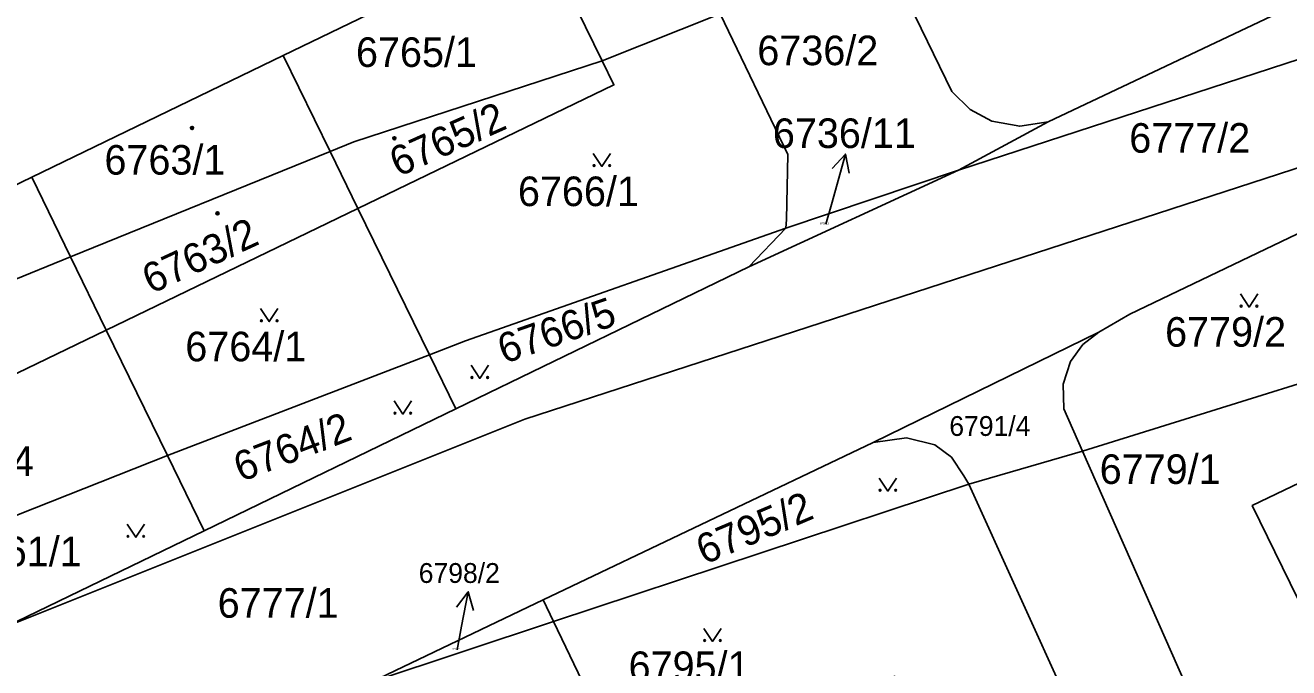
# Model space of a CAD drawing. Extents: x -596233 to -595156, y -1161235 to -1159375.
# Drawn here: x -595503 to -595430.3, y -1159973.1 to -1159936.2 of the extents above; entities that cross this region are included whole.
import ezdxf

# ---------------------------------------------------------------- set-up
doc = ezdxf.new("R2010")
doc.units = 0
for name, color, linetype in [('KN_KULTURY', 7, 'Continuous'), ('KN_PARC_CIS_POM', 7, 'Continuous'), ('KN_PARC_CIS_POZ', 7, 'Continuous'), ('KN_PARC_CIS_STAV', 7, 'Continuous'), ('KN_PARC_PLOCHA', 7, 'Continuous'), ('PARC_C_SIPKA', 7, 'Continuous'), ('parcely_l', 7, 'Continuous')]:
    doc.layers.add(name, color=color, linetype=linetype)

msp = doc.modelspace()

# ---------------------------------------------------------------- linework, layer by layer
at = {"layer": 'KN_KULTURY'}
for points in [[(-595470.3218, -1159943.5816), (-595469.8218, -1159944.3316), (-595469.3218, -1159943.5816)], [(-595433.1218, -1159951.6616), (-595432.6218, -1159952.4116), (-595432.1218, -1159951.6616)], [(-595489.4418, -1159952.5016), (-595488.9418, -1159953.2516), (-595488.4418, -1159952.5016)], [(-595477.3418, -1159955.7616), (-595476.8418, -1159956.5116), (-595476.3418, -1159955.7616)], [(-595481.7618, -1159957.8116), (-595481.2618, -1159958.5616), (-595480.7618, -1159957.8116)], [(-595453.8818, -1159962.2416), (-595453.3818, -1159962.9916), (-595452.8818, -1159962.2416)], [(-595497.1118, -1159964.8916), (-595496.6118, -1159965.6416), (-595496.1118, -1159964.8916)], [(-595463.9618, -1159970.8816), (-595463.4618, -1159971.6316), (-595462.9618, -1159970.8816)]]:
    msp.add_lwpolyline(points, dxfattribs=at)
for centre, radius in [((-595493.38, -1159942.12), 0.09), ((-595493.38, -1159942.12), 0.0398), ((-595481.75, -1159942.71), 0.09), ((-595481.75, -1159942.71), 0.0398), ((-595470.272, -1159944.2814), 0.05), ((-595469.3726, -1159944.2814), 0.05), ((-595491.92, -1159947.03), 0.09), ((-595491.92, -1159947.03), 0.0398), ((-595433.072, -1159952.3614), 0.05), ((-595432.1726, -1159952.3614), 0.05), ((-595489.392, -1159953.2014), 0.05), ((-595488.4926, -1159953.2014), 0.05), ((-595477.292, -1159956.4614), 0.05), ((-595476.3926, -1159956.4614), 0.05), ((-595481.712, -1159958.5114), 0.05), ((-595480.8126, -1159958.5114), 0.05), ((-595453.832, -1159962.9414), 0.05), ((-595452.9326, -1159962.9414), 0.05), ((-595497.062, -1159965.5914), 0.05), ((-595496.1626, -1159965.5914), 0.05), ((-595463.912, -1159971.5814), 0.05), ((-595463.0126, -1159971.5814), 0.05)]:
    msp.add_circle(centre, radius, dxfattribs=at)
at = {"layer": 'KN_PARC_PLOCHA'}
for points in [[(-595375.88, -1159920.59), (-595449.32, -1159944.55), (-595444.16, -1159941.77), (-595428.49, -1159934.33), (-595414, -1159927.46), (-595388.09, -1159915.16), (-595384.19, -1159911.65), (-595383.13, -1159909.21), (-595381.45, -1159908.86)], [(-595372.85, -1159926.97), (-595373.49, -1159927.19), (-595375.16, -1159925.65), (-595379.4, -1159924.66), (-595383.44, -1159925.94), (-595394.75, -1159931.37), (-595405.34, -1159936.45), (-595474.25, -1159958.85), (-595504.05, -1159970.78), (-595492.69, -1159965.27), (-595478.22, -1159958.26), (-595461.37, -1159950.1), (-595449.32, -1159944.55), (-595375.88, -1159920.59)], [(-595463.02, -1159935.55), (-595469.81, -1159938.25), (-595471.25, -1159935.33), (-595469.86, -1159934.65), (-595472.47, -1159929.13), (-595471.59, -1159928.73), (-595474.1, -1159923.56), (-595469.18, -1159922.5), (-595468.54, -1159923.84), (-595467.74, -1159925.73)], [(-595472.47, -1159929.13), (-595473.96, -1159929.8), (-595473.45, -1159930.84), (-595488.15, -1159937.96), (-595502.59, -1159944.95), (-595516.8, -1159951.83), (-595518.3, -1159949.21), (-595518.61, -1159948.67), (-595504.25, -1159941.55), (-595506.86, -1159936.19), (-595492.02, -1159929.22), (-595478.01, -1159924.4), (-595474.1, -1159923.56), (-595471.59, -1159928.73)], [(-595428.49, -1159934.33), (-595444.16, -1159941.77), (-595445.8, -1159942.02), (-595447.41, -1159941.73), (-595448.66, -1159941.06), (-595449.71, -1159940.02), (-595452.86, -1159933.51), (-595453.51, -1159932.36), (-595432.63, -1159925.49)], [(-595469.81, -1159938.25), (-595484.08, -1159942.91), (-595485.45, -1159943.47), (-595488.15, -1159937.96), (-595473.45, -1159930.84), (-595473.96, -1159929.8), (-595472.47, -1159929.13), (-595469.86, -1159934.65), (-595471.25, -1159935.33)], [(-595444.16, -1159941.77), (-595449.32, -1159944.55), (-595459.24, -1159947.88), (-595459.21, -1159947.38), (-595459.13, -1159943.64), (-595463.02, -1159935.55), (-595453.51, -1159932.36), (-595452.86, -1159933.51), (-595449.71, -1159940.02), (-595448.66, -1159941.06), (-595447.41, -1159941.73), (-595445.8, -1159942.02)], [(-595459.24, -1159947.88), (-595477.66, -1159954.36), (-595479.74, -1159955.16), (-595483.85, -1159946.75), (-595469.13, -1159939.64), (-595469.81, -1159938.25), (-595463.02, -1159935.55), (-595459.13, -1159943.64), (-595459.21, -1159947.38)], [(-595408.92, -1159938.17), (-595423.44, -1159945.13), (-595439.48, -1159952.82), (-595441.25, -1159953.85), (-595454.23, -1159960.2), (-595473.19, -1159969.25), (-595483.05, -1159973.95), (-595519.48, -1159988.32), (-595524.46, -1159978.54), (-595524.29, -1159978.48), (-595523.25, -1159978.08), (-595523.01, -1159978.23), (-595520.76, -1159978.43), (-595517.35, -1159977.22), (-595504.05, -1159970.78), (-595474.25, -1159958.85), (-595405.34, -1159936.45)], [(-595485.45, -1159943.47), (-595500.36, -1159949.53), (-595502.59, -1159944.95), (-595488.15, -1159937.96)], [(-595483.85, -1159946.75), (-595485.45, -1159943.47), (-595484.08, -1159942.91), (-595469.81, -1159938.25), (-595469.13, -1159939.64)], [(-595483.85, -1159946.75), (-595498.31, -1159953.74), (-595500.36, -1159949.53), (-595485.45, -1159943.47)], [(-595500.36, -1159949.53), (-595515.02, -1159955.5), (-595516.8, -1159951.83), (-595502.59, -1159944.95)], [(-595461.37, -1159950.1), (-595459.24, -1159947.88), (-595449.32, -1159944.55)], [(-595419.46, -1159953.6), (-595442.19, -1159960.7), (-595443.26, -1159958.27), (-595443.3, -1159956.84), (-595442.88, -1159955.54), (-595442.18, -1159954.57), (-595441.25, -1159953.85), (-595439.48, -1159952.82), (-595423.44, -1159945.13)], [(-595479.74, -1159955.16), (-595494.8, -1159960.95), (-595498.31, -1159953.74), (-595483.85, -1159946.75)], [(-595461.37, -1159950.1), (-595478.22, -1159958.26), (-595479.74, -1159955.16), (-595477.66, -1159954.36), (-595459.24, -1159947.88)], [(-595498.31, -1159953.74), (-595512.54, -1159960.61), (-595515.02, -1159955.5), (-595500.36, -1159949.53)], [(-595494.8, -1159960.95), (-595518.77, -1159970.43), (-595509.84, -1159966.19), (-595512.54, -1159960.61), (-595498.31, -1159953.74)], [(-595442.19, -1159960.7), (-595448.72, -1159962.6), (-595449.01, -1159962.12), (-595449.73, -1159961.04), (-595450.69, -1159960.33), (-595452.32, -1159959.93), (-595454.23, -1159960.2), (-595441.25, -1159953.85), (-595442.18, -1159954.57), (-595442.88, -1159955.54), (-595443.3, -1159956.84), (-595443.26, -1159958.27)], [(-595417.8, -1159956.81), (-595432.44, -1159963.82), (-595428.07, -1159972.75), (-595413.48, -1159965.72), (-595409.07, -1159975.25), (-595411.19, -1159976.26), (-595413.31, -1159971.68), (-595422.35, -1159975.88), (-595424.66, -1159976.83), (-595425.58, -1159977.28), (-595432.99, -1159981.22), (-595434.3, -1159978.56), (-595442.19, -1159960.7), (-595419.46, -1159953.6)], [(-595478.22, -1159958.26), (-595492.69, -1159965.27), (-595494.8, -1159960.95), (-595479.74, -1159955.16)], [(-595413.48, -1159965.72), (-595428.07, -1159972.75), (-595432.44, -1159963.82), (-595417.8, -1159956.81)], [(-595448.72, -1159962.6), (-595472.6, -1159970.49), (-595473.19, -1159969.25), (-595454.23, -1159960.2), (-595452.32, -1159959.93), (-595450.69, -1159960.33), (-595449.73, -1159961.04), (-595449.01, -1159962.12)], [(-595492.69, -1159965.27), (-595504.05, -1159970.78), (-595523.25, -1159978.08), (-595524.8, -1159977.15), (-595526.18, -1159975.16), (-595526.84, -1159973.26), (-595518.77, -1159970.43), (-595494.8, -1159960.95)], [(-595422.35, -1159975.88), (-595419, -1159989.33), (-595442.27, -1159996.78), (-595449.08, -1159988.8), (-595438.96, -1159984.02), (-595440.16, -1159981.45), (-595448.72, -1159962.6), (-595442.19, -1159960.7), (-595434.3, -1159978.56), (-595432.99, -1159981.22), (-595425.58, -1159977.28), (-595424.66, -1159976.83)], [(-595449.08, -1159988.8), (-595451.37, -1159984.08), (-595448.46, -1159982.7), (-595447.15, -1159982.08), (-595450.54, -1159975.94), (-595451.57, -1159976.45), (-595452.99, -1159973.63), (-595467.66, -1159980.78), (-595472.6, -1159970.49), (-595448.72, -1159962.6), (-595440.16, -1159981.45), (-595438.96, -1159984.02)], [(-595472.6, -1159970.49), (-595483.05, -1159973.95), (-595473.19, -1159969.25)], [(-595467.66, -1159980.78), (-595482.13, -1159987.84), (-595487.71, -1159976.17), (-595483.05, -1159973.95), (-595472.6, -1159970.49)]]:
    msp.add_lwpolyline(points, close=True, dxfattribs=at)
at = {"layer": 'PARC_C_SIPKA'}
for points in [[(-595456.95, -1159947.65), (-595456.63, -1159946.51), (-595455.8267, -1159943.6195)], [(-595456.5762, -1159944.4491), (-595455.8267, -1159943.6195), (-595455.6127, -1159944.7169)], [(-595478.1871, -1159969.6629), (-595477.5046, -1159968.7773), (-595477.2056, -1159969.8546)], [(-595478.15, -1159972.11), (-595477.89, -1159970.75), (-595477.5046, -1159968.7773)]]:
    msp.add_lwpolyline(points, dxfattribs=at)
at = {"layer": 'parcely_l'}
for points in [[(-595449.32, -1159944.55), (-595375.88, -1159920.59)], [(-595472.47, -1159929.13), (-595473.96, -1159929.8), (-595473.45, -1159930.84), (-595488.15, -1159937.96)], [(-595469.81, -1159938.25), (-595471.25, -1159935.33), (-595469.86, -1159934.65), (-595472.47, -1159929.13)], [(-595453.51, -1159932.36), (-595452.86, -1159933.51), (-595449.71, -1159940.02), (-595448.66, -1159941.06), (-595447.41, -1159941.73), (-595445.8, -1159942.02), (-595444.16, -1159941.77)], [(-595428.49, -1159934.33), (-595444.16, -1159941.77)], [(-595469.81, -1159938.25), (-595463.02, -1159935.55)], [(-595463.02, -1159935.55), (-595459.13, -1159943.64), (-595459.21, -1159947.38), (-595459.24, -1159947.88)], [(-595504.05, -1159970.78), (-595474.25, -1159958.85), (-595405.34, -1159936.45)], [(-595502.59, -1159944.95), (-595488.15, -1159937.96)], [(-595488.15, -1159937.96), (-595485.45, -1159943.47)], [(-595485.45, -1159943.47), (-595484.08, -1159942.91), (-595469.81, -1159938.25)], [(-595483.85, -1159946.75), (-595469.13, -1159939.64), (-595469.81, -1159938.25)], [(-595444.16, -1159941.77), (-595449.32, -1159944.55)], [(-595485.45, -1159943.47), (-595500.36, -1159949.53)], [(-595483.85, -1159946.75), (-595485.45, -1159943.47)], [(-595516.8, -1159951.83), (-595502.59, -1159944.95)], [(-595500.36, -1159949.53), (-595502.59, -1159944.95)], [(-595449.32, -1159944.55), (-595461.37, -1159950.1)], [(-595449.32, -1159944.55), (-595459.24, -1159947.88)], [(-595423.44, -1159945.13), (-595439.48, -1159952.82), (-595441.25, -1159953.85)], [(-595498.31, -1159953.74), (-595483.85, -1159946.75)], [(-595483.85, -1159946.75), (-595479.74, -1159955.16)], [(-595459.24, -1159947.88), (-595477.66, -1159954.36), (-595479.74, -1159955.16)], [(-595461.37, -1159950.1), (-595459.24, -1159947.88)], [(-595500.36, -1159949.53), (-595515.02, -1159955.5)], [(-595500.36, -1159949.53), (-595498.31, -1159953.74)], [(-595461.37, -1159950.1), (-595478.22, -1159958.26)], [(-595512.54, -1159960.61), (-595498.31, -1159953.74)], [(-595494.8, -1159960.95), (-595498.31, -1159953.74)], [(-595441.25, -1159953.85), (-595454.23, -1159960.2)], [(-595442.19, -1159960.7), (-595443.26, -1159958.27), (-595443.3, -1159956.84), (-595442.88, -1159955.54), (-595442.18, -1159954.57), (-595441.25, -1159953.85)], [(-595442.19, -1159960.7), (-595419.46, -1159953.6)], [(-595479.74, -1159955.16), (-595494.8, -1159960.95)], [(-595479.74, -1159955.16), (-595478.22, -1159958.26)], [(-595417.8, -1159956.81), (-595432.44, -1159963.82), (-595428.07, -1159972.75), (-595413.48, -1159965.72)], [(-595478.22, -1159958.26), (-595492.69, -1159965.27)], [(-595454.23, -1159960.2), (-595473.19, -1159969.25)], [(-595448.72, -1159962.6), (-595449.01, -1159962.12), (-595449.73, -1159961.04), (-595450.69, -1159960.33), (-595452.32, -1159959.93), (-595454.23, -1159960.2)], [(-595518.77, -1159970.43), (-595494.8, -1159960.95)], [(-595492.69, -1159965.27), (-595494.8, -1159960.95)], [(-595448.72, -1159962.6), (-595442.19, -1159960.7)], [(-595422.35, -1159975.88), (-595424.66, -1159976.83), (-595425.58, -1159977.28), (-595432.99, -1159981.22), (-595434.3, -1159978.56), (-595442.19, -1159960.7)], [(-595448.72, -1159962.6), (-595472.6, -1159970.49)], [(-595449.08, -1159988.8), (-595438.96, -1159984.02), (-595440.16, -1159981.45), (-595448.72, -1159962.6)], [(-595492.69, -1159965.27), (-595504.05, -1159970.78)], [(-595473.19, -1159969.25), (-595483.05, -1159973.95)], [(-595472.6, -1159970.49), (-595473.19, -1159969.25)], [(-595483.05, -1159973.95), (-595472.6, -1159970.49)], [(-595472.6, -1159970.49), (-595467.66, -1159980.78)]]:
    msp.add_lwpolyline(points, dxfattribs=at)

# ---------------------------------------------------------------- texts
at = {"layer": 'KN_PARC_CIS_POM'}
for s, p in [('6736/11', (-595457.2833, -1159947.65)), ('6798/2', (-595478.4333, -1159972.11))]:
    msp.add_text(s, height=0.1, dxfattribs=at).set_placement(p)
at = {"layer": 'KN_PARC_CIS_POZ'}
for s, height, p in [('6736/2', 1.7, (-595460.8866, -1159938.51)), ('6736/11', 1.7, (-595459.9916, -1159943.27)), ('6777/2', 1.7, (-595439.5066, -1159943.54)), ('6766/1', 1.7, (-595474.6466, -1159946.61)), ('6779/2', 1.7, (-595437.4466, -1159954.69)), ('6764/1', 1.7, (-595493.7666, -1159955.53)), ('6791/4', 1.14, (-595449.85, -1159959.82)), ('6761/4', 1.7, (-595509.4266, -1159962.12)), ('6779/1', 1.7, (-595441.2066, -1159962.58)), ('6761/1', 1.7, (-595506.6766, -1159967.31)), ('6798/2', 1.14, (-595480.35, -1159968.27)), ('6777/1', 1.7, (-595491.9066, -1159970.27)), ('6795/1', 1.7, (-595468.2866, -1159973.91))]:
    msp.add_text(s, height=height, dxfattribs=at).set_placement(p)
for s, rotation, p in [('6766/5', 19.156864, (-595475.4399, -1159955.6906)), ('6764/2', 20.97234, (-595490.5675, -1159962.484)), ('6795/2', 22.964334, (-595463.9349, -1159967.2392))]:
    msp.add_text(s, height=1.7, rotation=rotation, dxfattribs=at).set_placement(p)
at = {"layer": 'KN_PARC_CIS_STAV'}
for s, p in [('6765/1', (-595483.9566, -1159938.61)), ('6763/1', (-595498.4166, -1159944.8))]:
    msp.add_text(s, height=1.7, dxfattribs=at).set_placement(p)
for s, rotation, p in [('6765/2', 24.069063, (-595481.5278, -1159944.9544)), ('6763/2', 24.825851, (-595495.7315, -1159951.6823))]:
    msp.add_text(s, height=1.7, rotation=rotation, dxfattribs=at).set_placement(p)

doc.saveas('drawing.dxf')
